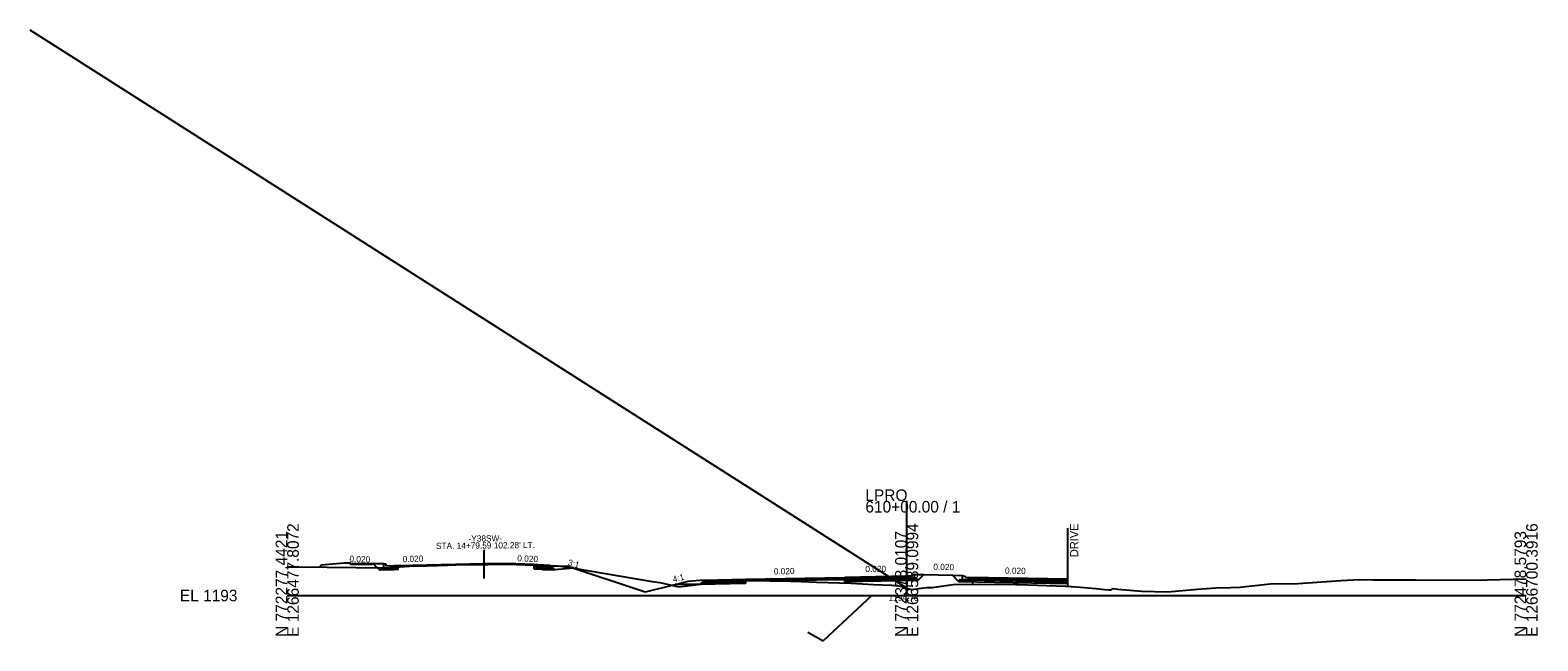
# Model space of a CAD drawing. Extents: x -3833 to 1267678, y -522 to 773248.
# Drawn here: x 1937.8 to 2302.8, y 989 to 1136.8 of the extents above; entities that cross this region are included whole.
import ezdxf

# ---------------------------------------------------------------- set-up
doc = ezdxf.new("R2010")
doc.units = 0
for name, color, linetype in [('Exist Cross Section Cell', 7, 'Continuous'), ('Exist XS Center Line Elevation Label', 7, 'Continuous'), ('Exist XS Ground Line', 7, 'Continuous'), ('Prop CMT DNC', 7, 'Continuous'), ('Prop CMT Pvmt Course 1', 7, 'Continuous'), ('Prop CMT Pvmt Course 2', 7, 'Continuous'), ('Prop CMT Pvmt Course 3', 7, 'Continuous'), ('Prop CMT Pvmt Course 4', 7, 'Continuous'), ('Prop CMT Shld Paved Course 1', 7, 'Continuous'), ('Prop CMT Shld Paved Course 2', 7, 'Continuous'), ('Prop CMT Shld Paved Course 4', 7, 'Continuous'), ('Prop CMT Slope Fill', 7, 'Continuous'), ('Prop CMT Slope Grass', 7, 'Continuous'), ('Prop CMT Subgrade Earthwork', 7, 'Continuous'), ('Prop Conc 4in Sidewalk', 7, 'Continuous'), ('Prop Conc Curb and Gutter', 7, 'Continuous'), ('Prop Conc Island Cover', 7, 'Continuous'), ('Prop Corridor Mesh Bottom', 7, 'Continuous'), ('Prop XS Ditch Slope Text', 7, 'Continuous'), ('Prop XS Finish Grade', 7, 'Continuous'), ('Prop XS SE Text', 7, 'Continuous'), ('Prop XS Shear Point Element', 7, 'Continuous'), ('Prop XS Shear Point Label', 7, 'Continuous'), ('Scratch_Level_1', 7, 'Continuous'), ('Scratch_Level_5', 7, 'Continuous'), ('Scratch_Level_9', 7, 'Continuous')]:
    doc.layers.add(name, color=color, linetype=linetype)

msp = doc.modelspace()

# ---------------------------------------------------------------- linework, layer by layer
at = {"layer": 'Exist Cross Section Cell'}
for p, q in [((2150, 1000), (2150, 1022.89)), ((2000, 1000), (2150, 1000)), ((2150, 1000), (2300, 1000))]:
    msp.add_line(p, q, dxfattribs=at)
at = {"layer": 'Exist XS Ground Line'}
for p, q in [((2000, 1006.97), (2002.79, 1006.94)), ((2002.79, 1006.94), (2023.5, 1006.72)), ((2023.5, 1006.72), (2028.51, 1007.02)), ((2028.51, 1007.02), (2030.77, 1007.15)), ((2030.77, 1007.15), (2031.48, 1007.14)), ((2031.48, 1007.14), (2038.81, 1007.37)), ((2038.81, 1007.37), (2043.01, 1007.47)), ((2043.01, 1007.47), (2044.01, 1007.48)), ((2044.01, 1007.48), (2048.65, 1007.55)), ((2048.65, 1007.55), (2049.71, 1007.58)), ((2049.71, 1007.58), (2053.41, 1007.63)), ((2053.41, 1007.63), (2063.97, 1007.21)), ((2063.97, 1007.21), (2066.2, 1007.14)), ((2066.2, 1007.14), (2067.11, 1006.98)), ((2067.11, 1006.98), (2068.92, 1006.67)), ((2068.92, 1006.67), (2088.38, 1003.43)), ((2290.54, 1003.83), (2300, 1004.05)), ((2088.38, 1003.43), (2090.23, 1003.12)), ((2090.23, 1003.12), (2094.85, 1002.07)), ((2094.85, 1002.07), (2104.28, 1003.2)), ((2104.28, 1003.2), (2104.59, 1003.24)), ((2104.59, 1003.24), (2107.57, 1003.64)), ((2107.57, 1003.64), (2111.07, 1003.65)), ((2111.07, 1003.65), (2112.06, 1003.65)), ((2112.06, 1003.65), (2121.83, 1003.47)), ((2121.83, 1003.47), (2124.43, 1003.41)), ((2124.43, 1003.41), (2128.19, 1003.27)), ((2128.19, 1003.27), (2136.52, 1002.97)), ((2136.52, 1002.97), (2141.93, 1002.7)), ((2141.93, 1002.7), (2146.37, 1002.5)), ((2146.37, 1002.5), (2147.15, 1002.43)), ((2147.15, 1002.43), (2147.72, 1002.4)), ((2147.72, 1002.4), (2148.33, 1002.28)), ((2148.33, 1002.28), (2148.85, 1002.18)), ((2148.85, 1002.18), (2150, 1001.78)), ((2150, 1001.78), (2151.13, 1001.44)), ((2151.13, 1001.44), (2154.7, 1001.92)), ((2154.7, 1001.92), (2156.19, 1001.94)), ((2156.19, 1001.94), (2160.14, 1002.54)), ((2160.14, 1002.54), (2161.24, 1002.68)), ((2161.24, 1002.68), (2164.54, 1002.75)), ((2164.54, 1002.75), (2176.33, 1002.69)), ((2176.33, 1002.69), (2177.11, 1002.67)), ((2177.11, 1002.67), (2188.55, 1002.28)), ((2188.55, 1002.28), (2189.8, 1002.18)), ((2189.8, 1002.18), (2192.06, 1001.99)), ((2192.06, 1001.99), (2195.78, 1001.69)), ((2195.78, 1001.69), (2197.9, 1001.47)), ((2197.9, 1001.47), (2198.97, 1001.37)), ((2198.97, 1001.37), (2199.54, 1001.4)), ((2199.54, 1001.4), (2199.99, 1001.68)), ((2199.99, 1001.68), (2201.14, 1001.51)), ((2201.14, 1001.51), (2206.84, 1001.02)), ((2206.84, 1001.02), (2213.27, 1000.93)), ((2213.27, 1000.93), (2220.42, 1001.55)), ((2220.42, 1001.55), (2224.88, 1001.9)), ((2224.88, 1001.9), (2228.42, 1001.91)), ((2228.42, 1001.91), (2230.69, 1002.03)), ((2230.69, 1002.03), (2238, 1002.86)), ((2238, 1002.86), (2244.82, 1002.92)), ((2244.82, 1002.92), (2255.13, 1003.67)), ((2255.13, 1003.67), (2259.73, 1003.84)), ((2259.73, 1003.84), (2262.97, 1003.81)), ((2262.97, 1003.81), (2267.43, 1003.82)), ((2267.43, 1003.82), (2273.21, 1003.79)), ((2273.21, 1003.79), (2275.44, 1003.71)), ((2275.44, 1003.71), (2290.54, 1003.83))]:
    msp.add_line(p, q, dxfattribs=at)
at = {"layer": 'Prop CMT Pvmt Course 1'}
for p, q in [((2026.86, 1007.3), (2047.71, 1007.72)), ((2047.71, 1007.72), (2053.21, 1007.74)), ((2059.71, 1007.48), (2053.21, 1007.74)), ((2025.86, 1007.28), (2026.86, 1007.3)), ((2025.86, 1007.03), (2025.86, 1007.28)), ((2025.86, 1007.28), (2025.86, 1007.28)), ((2026.86, 1007.05), (2025.86, 1007.03)), ((2025.86, 1007.03), (2025.86, 1007.03)), ((2030.68, 1007.15), (2026.86, 1007.05)), ((2059.71, 1007.47), (2059.71, 1007.23)), ((2059.71, 1007.23), (2059.71, 1007.23)), ((2111, 1003.92), (2135, 1004.4)), ((2135, 1004.15), (2111, 1003.67)), ((2135, 1004.4), (2135, 1004.4)), ((2135, 1004.4), (2135, 1004.4)), ((2135, 1004.4), (2135, 1004.15)), ((2135, 1004.15), (2135, 1004.15)), ((2189, 1003.92), (2165, 1004.4)), ((2165, 1004.4), (2165, 1004.4)), ((2165, 1004.4), (2165, 1004.4)), ((2165, 1004.4), (2165, 1004.15)), ((2165, 1004.15), (2189, 1003.67)), ((2165, 1004.15), (2165, 1004.15)), ((2111, 1003.67), (2111, 1003.92)), ((2111, 1003.92), (2111, 1003.92)), ((2189, 1003.67), (2189, 1003.92)), ((2189, 1003.92), (2189, 1003.92))]:
    msp.add_line(p, q, dxfattribs=at)
at = {"layer": 'Prop CMT Pvmt Course 2'}
for p, q in [((2025.86, 1007.03), (2026.86, 1007.05)), ((2025.86, 1006.7), (2025.86, 1007.03)), ((2025.86, 1007.03), (2025.86, 1007.03)), ((2026.86, 1006.72), (2025.86, 1006.7)), ((2025.86, 1006.7), (2025.86, 1006.7)), ((2059.71, 1007.17), (2059.7, 1006.91)), ((2150, 1004.45), (2135, 1004.15)), ((2135, 1004.15), (2135, 1004.15)), ((2135, 1004.15), (2135, 1003.82)), ((2135, 1003.82), (2150, 1004.12)), ((2150.38, 1004.45), (2150, 1004.45)), ((2150, 1004.45), (2150, 1004.45)), ((2150, 1004.45), (2150, 1004.45)), ((2150, 1004.12), (2150, 1004.12)), ((2150, 1004.12), (2150, 1004.12)), ((2150, 1004.12), (2150.38, 1004.12)), ((2165, 1003.82), (2165, 1004.15)), ((2165, 1004.15), (2165, 1004.15)), ((2135, 1003.82), (2135, 1003.82)), ((2135, 1003.82), (2135, 1003.82)), ((2165, 1003.82), (2165, 1003.82))]:
    msp.add_line(p, q, dxfattribs=at)
at = {"layer": 'Prop CMT Pvmt Course 3'}
for p, q in [((2150.41, 1004.11), (2150.38, 1004.11)), ((2152.39, 1004.15), (2150.41, 1004.11)), ((2152.82, 1003.72), (2152.39, 1004.15)), ((2162.7, 1003.57), (2162.99, 1003.86)), ((2162.99, 1003.86), (2165, 1003.82))]:
    msp.add_line(p, q, dxfattribs=at)
at = {"layer": 'Prop CMT Pvmt Course 4'}
for p, q in [((2022.39, 1006.17), (2022.86, 1006.64)), ((2025.86, 1006.24), (2022.39, 1006.17)), ((2022.39, 1006.17), (2022.39, 1006.17)), ((2022.39, 1006.17), (2022.39, 1006.17)), ((2022.86, 1006.64), (2025.86, 1006.7)), ((2022.86, 1006.64), (2022.86, 1006.64)), ((2025.86, 1006.7), (2026.86, 1006.72)), ((2025.86, 1006.7), (2025.86, 1006.24)), ((2025.86, 1006.24), (2025.86, 1006.7)), ((2025.86, 1006.7), (2025.86, 1006.7)), ((2026.86, 1006.26), (2025.86, 1006.24)), ((2025.86, 1006.24), (2025.86, 1006.24)), ((2025.86, 1006.24), (2025.86, 1006.24)), ((2026.86, 1007.3), (2026.86, 1006.72)), ((2059.7, 1006.89), (2059.7, 1006.49)), ((2150, 1004.12), (2135, 1003.82)), ((2150, 1004.12), (2150, 1004.12)), ((2150, 1004.12), (2150, 1004.12)), ((2166, 1002.74), (2166, 1004.38)), ((2135, 1003.82), (2135, 1003.82)), ((2135, 1003.82), (2135, 1003.82)), ((2135, 1003.82), (2135, 1003.82)), ((2135, 1003.82), (2135, 1003.03)), ((2135, 1003.36), (2152.82, 1003.72)), ((2162.99, 1003.86), (2162.54, 1003.41)), ((2162.54, 1003.41), (2189, 1002.88)), ((2162.99, 1003.86), (2162.99, 1003.86)), ((2165, 1003.82), (2165, 1003.82)), ((2165, 1003.82), (2165, 1003.82))]:
    msp.add_line(p, q, dxfattribs=at)
at = {"layer": 'Prop CMT Shld Paved Course 1'}
for p, q in [((2060.69, 1007.43), (2059.71, 1007.48)), ((2059.71, 1007.48), (2059.71, 1007.23)), ((2059.71, 1007.23), (2060.93, 1007.17)), ((2059.71, 1007.23), (2059.71, 1007.23)), ((2063.71, 1007.3), (2060.69, 1007.43)), ((2060.93, 1007.17), (2060.99, 1007.17)), ((2060.99, 1007.17), (2063.98, 1007.04)), ((2063.98, 1007.04), (2063.71, 1007.3)), ((2150, 1004.7), (2135, 1004.4)), ((2135, 1004.15), (2150, 1004.45)), ((2135, 1004.4), (2135, 1004.4)), ((2135, 1004.4), (2135, 1004.15)), ((2150.38, 1004.7), (2150, 1004.7)), ((2150, 1004.7), (2150, 1004.7)), ((2150, 1004.7), (2150, 1004.7)), ((2150, 1004.45), (2150, 1004.45)), ((2150, 1004.45), (2150, 1004.45)), ((2150, 1004.45), (2150.37, 1004.45)), ((2165, 1004.15), (2165, 1004.4)), ((2165, 1004.4), (2165, 1004.4)), ((2100.74, 1003.47), (2101, 1003.72)), ((2111, 1003.67), (2100.74, 1003.47)), ((2101, 1003.72), (2111, 1003.92)), ((2111, 1003.92), (2111, 1003.67))]:
    msp.add_line(p, q, dxfattribs=at)
at = {"layer": 'Prop CMT Shld Paved Course 2'}
for p, q in [((2059.71, 1007.23), (2059.7, 1006.89)), ((2059.7, 1006.89), (2059.7, 1006.89)), ((2059.7, 1006.89), (2061.04, 1006.83)), ((2063.98, 1007.04), (2060.93, 1007.17)), ((2061.04, 1006.83), (2061.55, 1006.81)), ((2061.55, 1006.81), (2064.33, 1006.69)), ((2064.33, 1006.69), (2063.98, 1007.04)), ((2124.43, 1003.94), (2128.19, 1004.02)), ((2128.19, 1004.02), (2135, 1004.15)), ((2128.19, 1004.02), (2128.19, 1004.02)), ((2135, 1004.15), (2135, 1004.15)), ((2135, 1004.15), (2135, 1004.15)), ((2135, 1004.15), (2135, 1003.82)), ((2176.33, 1003.93), (2165, 1004.15)), ((2165, 1004.15), (2165, 1004.15)), ((2165, 1004.15), (2165, 1004.15)), ((2165, 1004.15), (2165, 1003.82)), ((2100.41, 1003.13), (2100.74, 1003.47)), ((2111, 1003.34), (2100.41, 1003.13)), ((2100.74, 1003.47), (2111, 1003.67)), ((2111, 1003.67), (2111.07, 1003.68)), ((2111, 1003.65), (2111, 1003.67)), ((2111, 1003.67), (2111, 1003.67)), ((2111, 1003.67), (2111, 1003.34)), ((2111.07, 1003.65), (2111, 1003.65)), ((2111.07, 1003.68), (2112.06, 1003.7)), ((2111.07, 1003.68), (2111.07, 1003.68)), ((2112.06, 1003.65), (2111.07, 1003.65)), ((2111.07, 1003.65), (2111.07, 1003.65)), ((2112.06, 1003.7), (2121.83, 1003.89)), ((2112.06, 1003.7), (2112.06, 1003.7)), ((2119.63, 1003.51), (2112.06, 1003.65)), ((2121.83, 1003.56), (2119.63, 1003.51)), ((2119.63, 1003.51), (2119.63, 1003.51)), ((2119.63, 1003.51), (2119.63, 1003.51)), ((2121.83, 1003.89), (2124.43, 1003.94)), ((2121.83, 1003.89), (2121.83, 1003.89)), ((2124.43, 1003.61), (2121.83, 1003.56)), ((2121.83, 1003.56), (2121.83, 1003.56)), ((2128.19, 1003.68), (2124.43, 1003.61)), ((2135, 1003.82), (2128.19, 1003.68)), ((2128.19, 1003.68), (2128.19, 1003.68)), ((2135, 1003.82), (2135, 1003.82)), ((2165, 1003.82), (2165, 1003.82)), ((2165, 1003.82), (2176.33, 1003.59)), ((2177.11, 1003.91), (2176.33, 1003.93)), ((2176.33, 1003.93), (2176.33, 1003.93)), ((2176.33, 1003.59), (2176.33, 1003.59)), ((2176.33, 1003.59), (2177.11, 1003.58)), ((2188.55, 1003.68), (2177.11, 1003.91)), ((2177.11, 1003.91), (2177.11, 1003.91)), ((2177.11, 1003.58), (2177.11, 1003.58)), ((2177.11, 1003.58), (2188.55, 1003.35)), ((2188.55, 1003.68), (2188.55, 1003.68)), ((2189, 1003.67), (2188.55, 1003.68)), ((2188.55, 1003.68), (2188.55, 1003.68)), ((2188.55, 1003.35), (2188.55, 1003.35)), ((2188.55, 1003.35), (2188.55, 1003.35)), ((2188.55, 1003.35), (2189, 1003.34)), ((2189, 1002.24), (2189, 1003.67)), ((2189, 1003.67), (2189, 1003.67))]:
    msp.add_line(p, q, dxfattribs=at)
at = {"layer": 'Prop CMT Shld Paved Course 4'}
for p, q in [((2060.7, 1006.85), (2059.7, 1006.89)), ((2059.7, 1006.89), (2059.7, 1006.44)), ((2059.7, 1006.44), (2059.7, 1006.44)), ((2059.7, 1006.44), (2061.55, 1006.35)), ((2060.83, 1006.84), (2060.7, 1006.85)), ((2061.29, 1006.82), (2060.83, 1006.84)), ((2064.33, 1006.69), (2061.29, 1006.82)), ((2061.55, 1006.35), (2061.87, 1006.34)), ((2061.87, 1006.34), (2064.81, 1006.21)), ((2064.81, 1006.21), (2064.33, 1006.69)), ((2099.94, 1002.66), (2100.41, 1003.13)), ((2111, 1002.89), (2099.94, 1002.66)), ((2100.41, 1003.13), (2100.91, 1003.14)), ((2100.91, 1003.14), (2111, 1003.34)), ((2111, 1003.34), (2111, 1002.89))]:
    msp.add_line(p, q, dxfattribs=at)
at = {"layer": 'Prop CMT Slope Grass'}
for p, q in [((2023.36, 1007.66), (2020.85, 1007.71)), ((2063.71, 1007.3), (2067.71, 1007.12)), ((2152.12, 1005.12), (2154.16, 1005.07)), ((2161.06, 1004.9), (2163.49, 1004.83)), ((2101, 1003.72), (2097, 1003.4))]:
    msp.add_line(p, q, dxfattribs=at)
at = {"layer": 'Prop CMT Subgrade Earthwork'}
for p, q in [((2020.85, 1007.71), (2022.39, 1006.17)), ((2025.86, 1006.24), (2022.39, 1006.17)), ((2026.86, 1006.26), (2025.86, 1006.24)), ((2026.86, 1006.26), (2026.86, 1006.92)), ((2059.71, 1007.38), (2059.7, 1006.44)), ((2064.81, 1006.21), (2059.7, 1006.44)), ((2069.35, 1006.59), (2064.81, 1006.21)), ((2152.82, 1003.72), (2154.16, 1005.07)), ((2162.54, 1003.41), (2161.06, 1004.9)), ((2099.94, 1002.66), (2093.94, 1002.64)), ((2111, 1002.89), (2099.94, 1002.66)), ((2111, 1003.65), (2111, 1002.89)), ((2152.82, 1003.72), (2135, 1003.36)), ((2135, 1003.03), (2135, 1003.36)), ((2166, 1003.34), (2162.54, 1003.41)), ((2166, 1002.74), (2166, 1003.34))]:
    msp.add_line(p, q, dxfattribs=at)
at = {"layer": 'Prop Conc 4in Sidewalk'}
for p, q in [((2015.35, 1007.49), (2015.36, 1007.82)), ((2015.36, 1007.82), (2020.36, 1007.72)), ((2020.36, 1007.72), (2020.37, 1007.39)), ((2020.37, 1007.39), (2015.35, 1007.49))]:
    msp.add_line(p, q, dxfattribs=at)
at = {"layer": 'Prop Conc Curb and Gutter'}
for p, q in [((2023.36, 1006.65), (2023.36, 1007.66)), ((2023.36, 1007.66), (2023.36, 1007.66)), ((2023.36, 1007.66), (2023.86, 1007.66)), ((2023.86, 1007.66), (2023.86, 1007.16)), ((2025.86, 1006.7), (2023.36, 1006.65)), ((2023.36, 1006.65), (2023.36, 1006.65)), ((2023.36, 1006.65), (2023.36, 1006.65)), ((2023.86, 1007.16), (2025.86, 1007.28)), ((2023.86, 1007.16), (2023.86, 1007.16)), ((2023.86, 1007.16), (2023.86, 1007.16)), ((2025.86, 1007.28), (2025.86, 1006.7)), ((2025.86, 1006.7), (2025.86, 1006.7)), ((2150.38, 1004.7), (2150.38, 1004.69)), ((2150.41, 1004.7), (2150.38, 1004.7)), ((2150.38, 1004.69), (2150.38, 1004.11)), ((2150.38, 1004.11), (2150.41, 1004.11)), ((2151.13, 1004.71), (2150.41, 1004.7)), ((2150.41, 1004.11), (2151.89, 1004.14)), ((2151.89, 1005.13), (2151.13, 1004.88)), ((2151.13, 1004.88), (2151.13, 1004.88)), ((2151.13, 1004.88), (2151.13, 1004.71)), ((2151.13, 1004.71), (2151.13, 1004.71)), ((2151.89, 1004.15), (2151.89, 1005.13)), ((2151.89, 1004.14), (2151.89, 1004.15)), ((2163.49, 1003.85), (2163.49, 1004.83)), ((2163.49, 1004.83), (2163.49, 1004.83)), ((2163.49, 1004.83), (2163.49, 1004.83)), ((2163.49, 1004.83), (2164.25, 1004.58)), ((2164.25, 1004.58), (2164.25, 1004.58)), ((2164.25, 1004.58), (2164.25, 1004.42)), ((2164.25, 1004.42), (2165, 1004.4)), ((2164.25, 1004.42), (2164.25, 1004.42)), ((2165, 1004.4), (2165, 1004.4)), ((2165, 1004.4), (2165, 1003.82)), ((2165, 1003.82), (2163.49, 1003.85)), ((2163.49, 1003.85), (2163.49, 1003.85))]:
    msp.add_line(p, q, dxfattribs=at)
at = {"layer": 'Prop Conc Island Cover'}
for p, q in [((2151.89, 1004.88), (2151.89, 1005.13)), ((2163.49, 1004.83), (2163.49, 1004.83)), ((2163.49, 1004.58), (2163.49, 1004.58))]:
    msp.add_line(p, q, dxfattribs=at)
at = {"layer": 'Prop Corridor Mesh Bottom'}
for p, q in [((2059.71, 1007.48), (2059.71, 1007.23)), ((2135, 1004.4), (2135, 1004.15)), ((2165, 1004.4), (2165, 1004.15)), ((2111, 1003.92), (2111, 1003.67))]:
    msp.add_line(p, q, dxfattribs=at)
at = {"layer": 'Prop XS Finish Grade'}
for p, q in [((2013.86, 1007.85), (2008.16, 1007.38)), ((2015.36, 1007.82), (2013.86, 1007.85)), ((2015.36, 1007.82), (2020.36, 1007.72)), ((2020.85, 1007.71), (2020.36, 1007.72)), ((2008.16, 1006.88), (2008.16, 1007.38)), ((2086.66, 1000.82), (2067.71, 1007.12)), ((2151.89, 1005.13), (2152.12, 1005.12)), ((2154.16, 1005.07), (2161.06, 1004.9)), ((2163.49, 1004.83), (2163.49, 1004.83)), ((2093.18, 1002.45), (2086.66, 1000.82)), ((2097, 1003.4), (2093.18, 1002.45))]:
    msp.add_line(p, q, dxfattribs=at)
at = {"layer": 'Prop XS Shear Point Element'}
for p, q in [((2189, 1002.24), (2189, 1016.33)), ((2047.71, 1004.15), (2047.71, 1011.03))]:
    msp.add_line(p, q, dxfattribs=at)
at = {"layer": 'Scratch_Level_1'}
msp.add_line((2150, 1001.78), (1937.75, 1136.84), dxfattribs=at)
at = {"layer": 'Scratch_Level_5'}
for p, q in [((2129.81, 989.03), (2141.67, 1000.06)), ((2126.03, 991.14), (2129.81, 989.03))]:
    msp.add_line(p, q, dxfattribs=at)
at = {"layer": 'Scratch_Level_9'}
msp.add_lwpolyline([(2025.86, 1007.28), (2025.86, 1007.03)], dxfattribs=at)

# ---------------------------------------------------------------- texts
at = {"layer": 'Exist Cross Section Cell'}
for s, p in [('610+00.00 / 1', (2140, 1020.09)), ('LPRO', (2140, 1022.89)), ('EL 1193', (1974, 998.6))]:
    msp.add_text(s, height=2.8, dxfattribs=at).set_placement(p)
for s, p in [('N 772277.4421', (2000, 990)), ('E 1266477.8072', (2002.8, 990)), ('N 772378.0107', (2150, 990)), ('E 1266589.0994', (2152.8, 990)), ('N 772478.5793', (2300, 990)), ('E 1266700.3916', (2302.8, 990))]:
    msp.add_text(s, height=2.8, rotation=90, dxfattribs=at).set_placement(p)
at = {"layer": 'Exist XS Center Line Elevation Label'}
msp.add_text('1194.78', height=1.5, dxfattribs=at).set_placement((2145.62, 998.71))
at = {"layer": 'Prop CMT DNC'}
for p in [(2135, 1004.4), (2135, 1004.4), (2150, 1004.7), (2151.13, 1004.71), (2164.25, 1004.42), (2165, 1004.4), (2165, 1004.4), (2111, 1003.92), (2111, 1003.92), (2189, 1003.92), (2189, 1003.92)]:
    msp.add_text('X', height=0.00025, dxfattribs=at).set_placement(p)
at = {"layer": 'Prop CMT Slope Fill'}
for p in [(2047.71, 1007.72), (2010.86, 1007.1), (2023.86, 1007.16), (2025.86, 1007.28), (2059.71, 1007.48), (2060.71, 1007.44)]:
    msp.add_text('X', height=0.00025, dxfattribs=at).set_placement(p)
at = {"layer": 'Prop XS Ditch Slope Text'}
for s, rotation, p in [('3:1', 342.8794, (2067.81, 1007.39)), ('4:1', 13.4335, (2093.55, 1003.17))]:
    msp.add_text(s, height=1.5, rotation=rotation, dxfattribs=at).set_placement(p)
at = {"layer": 'Prop XS SE Text'}
for s, rotation, p in [("STA. 14+79.59 102.28' LT.", 0.5826, (2036.03, 1011.25)), ('-Y38SW-', 0.5826, (2043.91, 1013.03)), ('0.020', 357.7501, (2015.04, 1008.15)), ('0.020', 1.397, (2027.96, 1008.07)), ('0.020', 357.5957, (2055.69, 1008.28)), ('0.020', 358.8542, (2156.45, 1006.22)), ('0.020', 1.397, (2117.85, 1005.08)), ('0.020', 0.2693, (2140, 1005.67)), ('0.020', 358.8542, (2173.8, 1005.3))]:
    msp.add_text(s, height=1.5, rotation=rotation, dxfattribs=at).set_placement(p)
at = {"layer": 'Prop XS Shear Point Label'}
msp.add_text('DRIVE', height=2, rotation=90, dxfattribs=at).set_placement((2191.55, 1009.28))

doc.saveas('drawing.dxf')
